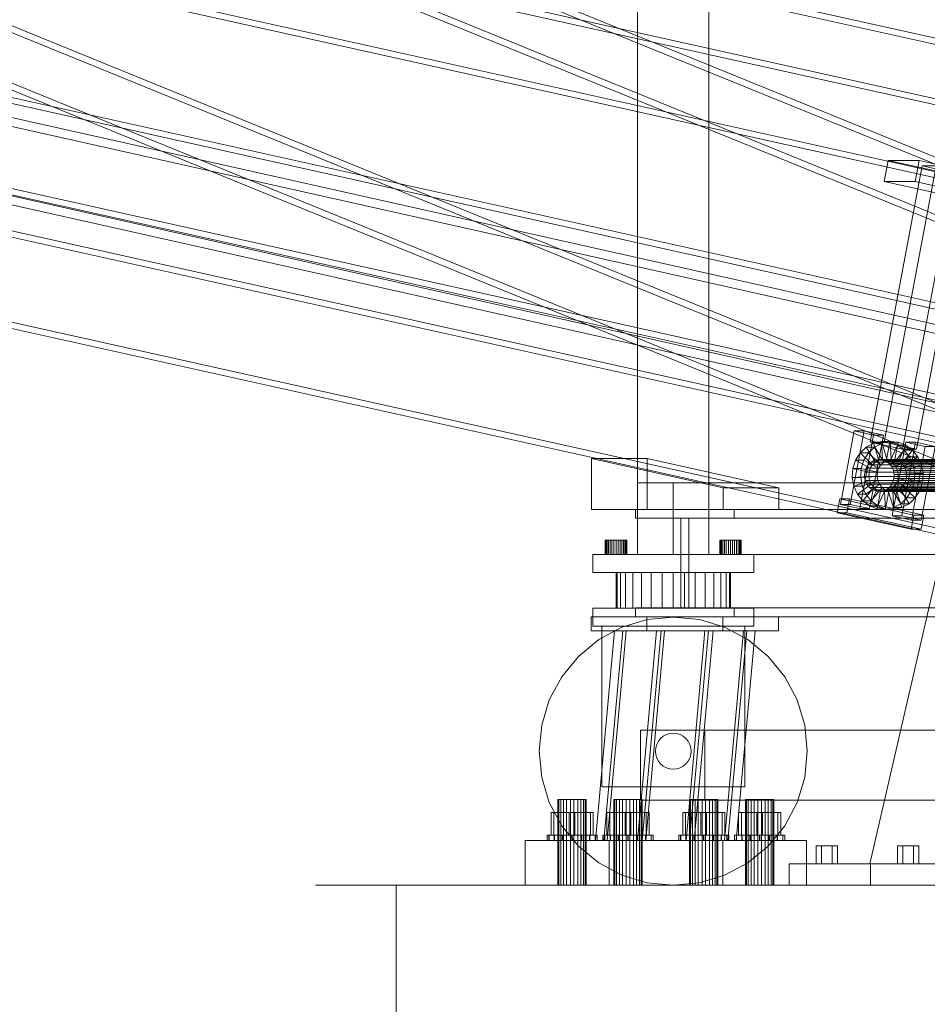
# Model space of a CAD drawing. Header units: millimetres. Extents: x -4738 to 65662, y -68080 to 6847.
# Tile 942 of 1056: x 26585 to 27092, y -67 to 484. Entities that reach past the tile are written whole.
import ezdxf

# ---------------------------------------------------------------- set-up
doc = ezdxf.new("R2010")
doc.units = ezdxf.units.MM
for name, color, linetype, lineweight in [('COTAS_P', 1, 'Continuous', 0), ('lateral_bajante_movil', 7, 'Continuous', 0), ('lateral_C09', 7, 'Continuous', 0), ('lateral_C10', 7, 'Continuous', 0)]:
    doc.layers.add(name, color=color, linetype=linetype, lineweight=lineweight)
doc.dimstyles.new('R19_100', dxfattribs={"dimtxt": 250, "dimasz": 150, "dimexe": 150, "dimexo": 80, "dimgap": 100, "dimtad": 1, "dimtih": 1, "dimtoh": 1, "dimdsep": 46, "dimcen": 0.09, "dimadec": 0, "dimazin": 0, "dimtfac": 1, "dimtdec": 4, "dimtofl": 0, "dimtmove": 0, "dimatfit": 3, "dimfxl": 1, "dimtolj": 1, "dimtzin": 0, "dimarcsym": 0})

# ---------------------------------------------------------------- blocks, each defined once
blk = doc.blocks.new('DIM_R31_9')
at = {"layer": 'COTAS_P'}
for p, q in [((26750.07, 1241), (27150.07, 1241)), ((27150.07, 1241), (27105.07, 1091)), ((27150.07, 0), (27150.07, 1241)), ((27150.07, 1241), (27195.07, 1091)), ((27150.07, 0), (27105.07, 150)), ((27150.07, 0), (27195.07, 150)), ((26750.07, 0), (27150.07, 0))]:
    blk.add_line(p, q, dxfattribs=at)
blk.add_text('1241 P', height=250, rotation=90, dxfattribs=at).set_placement((27050.07, 620.5))
blk = doc.blocks.new('DIM_R31_30')
at = {"layer": 'COTAS_P'}
for p, q in [((26795.07, 0), (26795.07, -900)), ((28805.07, 0), (28805.07, -900)), ((26795.07, -900), (26945.07, -855)), ((28805.07, -900), (28655.07, -855)), ((26795.07, -900), (28805.07, -900)), ((26795.07, -900), (26945.07, -945)), ((28805.07, -900), (28655.07, -945))]:
    blk.add_line(p, q, dxfattribs=at)
blk.add_text('2010 P', height=250, dxfattribs=at).set_placement((27800.07, -800))
blk = doc.blocks.new('DIM_R31_31')
at = {"layer": 'COTAS_P'}
for p, q in [((26795.07, 1320), (27495.07, 1320)), ((27495.07, 1320), (27450.07, 1170)), ((27495.07, 0), (27495.07, 1320)), ((27495.07, 1320), (27540.07, 1170)), ((27495.07, 0), (27450.07, 150)), ((27495.07, 0), (27540.07, 150)), ((26795.07, 0), (27495.07, 0))]:
    blk.add_line(p, q, dxfattribs=at)
blk.add_text('1320 P', height=250, rotation=90, dxfattribs=at).set_placement((27395.07, 660))
blk = doc.blocks.new('DIM_R31_32')
at = {"layer": 'COTAS_P'}
for p, q in [((112.7, 0), (112.7, -2500)), ((65298.09, 0), (65298.09, -2500)), ((112.7, -2500), (262.7, -2455)), ((65298.09, -2500), (65148.09, -2455)), ((112.7, -2500), (65298.09, -2500)), ((112.7, -2500), (262.7, -2545)), ((65298.09, -2500), (65148.09, -2545))]:
    blk.add_line(p, q, dxfattribs=at)
blk.add_text('65185.39 P', height=250, dxfattribs=at).set_placement((32705.4, -2400))

msp = doc.modelspace()

# ---------------------------------------------------------------- linework, layer by layer
at = {"layer": 'lateral_bajante_movil'}
for p, q in [((26930.067, 1096.179), (26930.067, 225)), ((26970.067, 225), (26970.067, 1096.179)), ((26930.067, 225), (26970.067, 225)), ((26930.067, 225), (26930.067, 185)), ((26950.067, 225), (28253.576, 225)), ((26950.067, 225), (26950.067, 185)), ((26970.067, 185), (26970.067, 225)), ((26912.183, 193), (26912.067, 193)), ((26912.067, 185), (26912.067, 193)), ((26912.524, 193), (26912.183, 193)), ((26912.183, 185), (26912.183, 193)), ((26913.079, 193), (26912.524, 193)), ((26912.524, 185), (26912.524, 193)), ((26913.825, 193), (26913.079, 193)), ((26913.079, 185), (26913.079, 193)), ((26914.734, 193), (26913.825, 193)), ((26913.825, 185), (26913.825, 193)), ((26915.771, 193), (26914.734, 193)), ((26914.734, 185), (26914.734, 193)), ((26916.897, 193), (26915.771, 193)), ((26915.771, 185), (26915.771, 193)), ((26918.067, 193), (26916.897, 193)), ((26916.897, 185), (26916.897, 193)), ((26919.238, 193), (26918.067, 193)), ((26918.067, 185), (26918.067, 193)), ((26920.364, 193), (26919.238, 193)), ((26919.238, 185), (26919.238, 193)), ((26921.401, 193), (26920.364, 193)), ((26920.364, 185), (26920.364, 193)), ((26922.31, 193), (26921.401, 193)), ((26921.401, 185), (26921.401, 193)), ((26923.056, 193), (26922.31, 193)), ((26922.31, 185), (26922.31, 193)), ((26923.611, 193), (26923.056, 193)), ((26923.056, 185), (26923.056, 193)), ((26923.952, 193), (26923.611, 193)), ((26923.611, 185), (26923.611, 193)), ((26924.067, 193), (26923.952, 193)), ((26923.952, 185), (26923.952, 193)), ((26924.067, 193), (26924.067, 185)), ((26976.183, 193), (26976.067, 193)), ((26976.067, 185), (26976.067, 193)), ((26976.524, 193), (26976.183, 193)), ((26976.183, 185), (26976.183, 193)), ((26977.079, 193), (26976.524, 193)), ((26976.524, 185), (26976.524, 193)), ((26977.825, 193), (26977.079, 193)), ((26977.079, 185), (26977.079, 193)), ((26978.734, 193), (26977.825, 193)), ((26977.825, 185), (26977.825, 193)), ((26979.771, 193), (26978.734, 193)), ((26978.734, 185), (26978.734, 193)), ((26980.897, 193), (26979.771, 193)), ((26979.771, 185), (26979.771, 193)), ((26982.067, 193), (26980.897, 193)), ((26980.897, 185), (26980.897, 193)), ((26983.238, 193), (26982.067, 193)), ((26982.067, 185), (26982.067, 193)), ((26984.364, 193), (26983.238, 193)), ((26983.238, 185), (26983.238, 193)), ((26985.401, 193), (26984.364, 193)), ((26984.364, 185), (26984.364, 193)), ((26986.31, 193), (26985.401, 193)), ((26985.401, 185), (26985.401, 193)), ((26987.056, 193), (26986.31, 193)), ((26986.31, 185), (26986.31, 193)), ((26987.611, 193), (26987.056, 193)), ((26987.056, 185), (26987.056, 193)), ((26987.952, 193), (26987.611, 193)), ((26987.611, 185), (26987.611, 193)), ((26988.067, 193), (26987.952, 193)), ((26987.952, 185), (26987.952, 193)), ((26988.067, 193), (26988.067, 185)), ((26905.067, 185), (26995.067, 185)), ((26905.067, 185), (26905.067, 175)), ((26912.183, 185), (26912.067, 185)), ((26912.524, 185), (26912.183, 185)), ((26913.079, 185), (26912.524, 185)), ((26913.825, 185), (26913.079, 185)), ((26914.734, 185), (26913.825, 185)), ((26915.771, 185), (26914.734, 185)), ((26916.897, 185), (26915.771, 185)), ((26918.067, 185), (26916.897, 185)), ((26919.238, 185), (26918.067, 185)), ((26920.364, 185), (26919.238, 185)), ((26921.401, 185), (26920.364, 185)), ((26922.31, 185), (26921.401, 185)), ((26923.056, 185), (26922.31, 185)), ((26923.611, 185), (26923.056, 185)), ((26923.952, 185), (26923.611, 185)), ((26923.952, 185), (26924.067, 185)), ((26930.067, 185), (26970.067, 185)), ((26950.067, 185), (28253.576, 185)), ((26976.183, 185), (26976.067, 185)), ((26976.524, 185), (26976.183, 185)), ((26977.079, 185), (26976.524, 185)), ((26977.825, 185), (26977.079, 185)), ((26978.734, 185), (26977.825, 185)), ((26979.771, 185), (26978.734, 185)), ((26980.897, 185), (26979.771, 185)), ((26982.067, 185), (26980.897, 185)), ((26983.238, 185), (26982.067, 185)), ((26984.364, 185), (26983.238, 185)), ((26985.401, 185), (26984.364, 185)), ((26986.31, 185), (26985.401, 185)), ((26987.056, 185), (26986.31, 185)), ((26987.611, 185), (26987.056, 185)), ((26987.952, 185), (26987.611, 185)), ((26987.952, 185), (26988.067, 185)), ((26995.067, 175), (26995.067, 185)), ((26905.067, 175), (26995.067, 175)), ((26918.682, 175), (26918.067, 175)), ((26918.067, 155), (26918.067, 175)), ((26920.503, 175), (26918.682, 175)), ((26918.682, 155), (26918.682, 175)), ((26923.46, 175), (26920.503, 175)), ((26920.503, 155), (26920.503, 175)), ((26927.44, 175), (26923.46, 175)), ((26923.46, 155), (26923.46, 175)), ((26932.289, 175), (26927.44, 175)), ((26927.44, 155), (26927.44, 175)), ((26937.822, 175), (26932.289, 175)), ((26932.289, 155), (26932.289, 175)), ((26943.825, 175), (26937.822, 175)), ((26937.822, 155), (26937.822, 175)), ((26950.067, 175), (26943.825, 175)), ((26943.825, 155), (26943.825, 175)), ((26956.31, 175), (26950.067, 175)), ((26950.067, 155), (26950.067, 175)), ((26962.313, 175), (26956.31, 175)), ((26956.31, 155), (26956.31, 175)), ((26967.846, 175), (26962.313, 175)), ((26962.313, 155), (26962.313, 175)), ((26972.695, 175), (26967.846, 175)), ((26967.846, 155), (26967.846, 175)), ((26976.675, 175), (26972.695, 175)), ((26972.695, 155), (26972.695, 175)), ((26979.632, 175), (26976.675, 175)), ((26976.675, 155), (26976.675, 175)), ((26981.453, 175), (26979.632, 175)), ((26979.632, 155), (26979.632, 175)), ((26982.067, 175), (26981.453, 175)), ((26981.453, 155), (26981.453, 175)), ((26982.067, 175), (26982.067, 155)), ((26905.067, 155), (26995.067, 155)), ((26905.067, 155), (26905.067, 145)), ((26918.682, 155), (26918.067, 155)), ((26920.503, 155), (26918.682, 155)), ((26923.46, 155), (26920.503, 155)), ((26927.44, 155), (26923.46, 155)), ((26932.289, 155), (26927.44, 155)), ((26937.822, 155), (26932.289, 155)), ((26943.825, 155), (26937.822, 155)), ((26950.067, 155), (26943.825, 155)), ((26956.31, 155), (26950.067, 155)), ((26962.313, 155), (26956.31, 155)), ((26967.846, 155), (26962.313, 155)), ((26972.695, 155), (26967.846, 155)), ((26976.675, 155), (26972.695, 155)), ((26979.632, 155), (26976.675, 155)), ((26981.453, 155), (26979.632, 155)), ((26981.453, 155), (26982.067, 155)), ((26995.067, 145), (26995.067, 155)), ((26950.067, 150), (26935.436, 148.559)), ((26964.699, 148.559), (26950.067, 150)), ((26905.067, 145), (26995.067, 145)), ((26921.366, 144.291), (26908.4, 137.36)), ((26910.067, 145), (26990.067, 145)), ((26910.067, 145), (26910.067, 55)), ((26935.436, 148.559), (26921.366, 144.291)), ((26978.769, 144.291), (26964.699, 148.559)), ((26991.735, 137.36), (26978.769, 144.291)), ((26990.067, 55), (26990.067, 145)), ((26908.4, 137.36), (26897.034, 128.033)), ((27003.1, 128.033), (26991.735, 137.36)), ((26897.034, 128.033), (26887.707, 116.668)), ((27012.428, 116.668), (27003.1, 128.033)), ((26887.707, 116.668), (26880.777, 103.701)), ((27019.358, 103.701), (27012.428, 116.668)), ((26880.777, 103.701), (26876.509, 89.632)), ((27023.626, 89.632), (27019.358, 103.701)), ((26876.509, 89.632), (26875.067, 75)), ((27025.067, 75), (27023.626, 89.632)), ((26944.512, 83.315), (26942.996, 82.071)), ((26946.241, 84.239), (26944.512, 83.315)), ((26948.117, 84.808), (26946.241, 84.239)), ((26950.067, 85), (26948.117, 84.808)), ((26952.018, 84.808), (26950.067, 85)), ((26953.894, 84.239), (26952.018, 84.808)), ((26955.623, 83.315), (26953.894, 84.239)), ((26957.139, 82.071), (26955.623, 83.315)), ((26940.829, 78.827), (26940.26, 76.951)), ((26941.753, 80.556), (26940.829, 78.827)), ((26942.996, 82.071), (26941.753, 80.556)), ((26958.382, 80.556), (26957.139, 82.071)), ((26959.306, 78.827), (26958.382, 80.556)), ((26959.875, 76.951), (26959.306, 78.827)), ((26875.067, 75), (26876.509, 60.368)), ((26940.26, 76.951), (26940.067, 75)), ((26940.067, 75), (26940.26, 73.049)), ((26940.26, 73.049), (26940.829, 71.173)), ((26959.306, 71.173), (26959.875, 73.049)), ((26960.067, 75), (26959.875, 76.951)), ((26959.875, 73.049), (26960.067, 75)), ((27023.626, 60.368), (27025.067, 75)), ((26940.829, 71.173), (26941.753, 69.444)), ((26941.753, 69.444), (26942.996, 67.929)), ((26942.996, 67.929), (26944.512, 66.685)), ((26944.512, 66.685), (26946.241, 65.761)), ((26953.894, 65.761), (26955.623, 66.685)), ((26955.623, 66.685), (26957.139, 67.929)), ((26957.139, 67.929), (26958.382, 69.444)), ((26958.382, 69.444), (26959.306, 71.173)), ((26946.241, 65.761), (26948.117, 65.192)), ((26948.117, 65.192), (26950.067, 65)), ((26950.067, 65), (26952.018, 65.192)), ((26952.018, 65.192), (26953.894, 65.761)), ((26876.509, 60.368), (26880.777, 46.299)), ((27019.358, 46.299), (27023.626, 60.368)), ((26910.067, 55), (26990.067, 55)), ((26880.777, 46.299), (26887.707, 33.332)), ((27012.428, 33.332), (27019.358, 46.299)), ((26887.707, 33.332), (26897.034, 21.967)), ((27003.1, 21.967), (27012.428, 33.332)), ((26897.034, 21.967), (26908.4, 12.64)), ((26991.735, 12.64), (27003.1, 21.967)), ((26908.4, 12.64), (26921.366, 5.709)), ((26978.769, 5.709), (26991.735, 12.64)), ((26921.366, 5.709), (26935.436, 1.441)), ((26964.699, 1.441), (26978.769, 5.709)), ((26935.436, 1.441), (26950.067, 0)), ((26950.067, 0), (26964.699, 1.441))]:
    msp.add_line(p, q, dxfattribs=at)
at = {"layer": 'lateral_C09'}
for p, q in [((27225.067, 727.185), (27059.954, 12)), ((27059.954, 12), (27223.826, 721.808)), ((27032.954, 22), (27029.954, 22)), ((27029.954, 12), (27029.954, 22)), ((27038.954, 22), (27032.954, 22)), ((27032.954, 12), (27032.954, 22)), ((27041.954, 22), (27038.954, 22)), ((27038.954, 12), (27038.954, 22)), ((27041.954, 22), (27041.954, 12)), ((27078.421, 22), (27075.421, 22)), ((27075.421, 12), (27075.421, 22)), ((27084.421, 22), (27078.421, 22)), ((27078.421, 12), (27078.421, 22)), ((27087.421, 22), (27084.421, 22)), ((27084.421, 12), (27084.421, 22)), ((27087.421, 22), (27087.421, 12)), ((27014.954, 12), (27144.954, 12)), ((27014.954, 12), (27014.954, 0)), ((27032.954, 12), (27029.954, 12)), ((27038.954, 12), (27032.954, 12)), ((27038.954, 12), (27041.954, 12)), ((27059.954, 12), (27099.954, 12)), ((27060.421, 12), (27190.421, 12)), ((27060.421, 12), (27060.421, 0)), ((27078.421, 12), (27075.421, 12)), ((27084.421, 12), (27078.421, 12)), ((27084.421, 12), (27087.421, 12)), ((27014.954, 0), (27144.954, 0)), ((27060.421, 0), (27190.421, 0))]:
    msp.add_line(p, q, dxfattribs=at)
at = {"layer": 'lateral_C10'}
for p, q in [((27685.833, 137.844), (18242.389, 2253.71)), ((18437.764, 2253.71), (27881.207, 137.844)), ((18241.459, 2248.813), (27684.903, 132.947)), ((27880.277, 132.947), (18436.834, 2248.813)), ((26198.499, 636.068), (27280.671, 395.495)), ((27296.301, 395.495), (26214.129, 636.068)), ((26202.589, 630.519), (27249.698, 203.803)), ((27259.467, 203.803), (26212.357, 630.519)), ((26538.633, 630.519), (27585.742, 203.803)), ((27595.511, 203.803), (26548.402, 630.519)), ((27239.999, 175.714), (26192.89, 602.43)), ((27249.768, 175.714), (26202.659, 602.43)), ((27576.043, 175.714), (26528.934, 602.43)), ((27585.812, 175.714), (26538.703, 602.43)), ((27273.289, 356.308), (26191.118, 596.88)), ((27288.919, 356.308), (26206.748, 596.88)), ((27609.334, 356.308), (26527.162, 596.88)), ((27624.964, 356.308), (26542.792, 596.88)), ((26164.36, 454.824), (27246.531, 214.251)), ((27262.161, 214.251), (26179.99, 454.824)), ((26500.404, 454.824), (27582.576, 214.251)), ((27598.205, 214.251), (26516.034, 454.824)), ((27237.304, 165.266), (26155.133, 405.839)), ((27252.934, 165.266), (26170.763, 405.839)), ((27573.349, 165.266), (26491.177, 405.839)), ((27588.979, 165.266), (26506.807, 405.839)), ((27089.337, 402.327), (27060.24, 247.855)), ((27068.055, 247.855), (27097.152, 402.327)), ((27070.339, 405.334), (27068.124, 393.577)), ((27087.532, 405.334), (27070.339, 405.334)), ((27070.339, 405.334), (27115.429, 395.31)), ((27085.317, 393.577), (27087.532, 405.334)), ((27132.622, 395.31), (27087.532, 405.334)), ((27097.152, 402.327), (27089.337, 402.327)), ((27089.337, 402.327), (27107.373, 398.317)), ((27078.276, 243.846), (27107.373, 398.317)), ((27115.188, 398.317), (27086.091, 243.846)), ((27113.215, 383.553), (27068.124, 393.577)), ((27068.124, 393.577), (27085.317, 393.577)), ((27085.317, 393.577), (27130.408, 383.553)), ((27051.329, 254.18), (27043.578, 213.032)), ((27049.048, 213.032), (27056.799, 254.18)), ((27056.799, 254.18), (27051.329, 254.18)), ((27051.329, 254.18), (27062.15, 251.774)), ((27067.621, 251.774), (27056.799, 254.18)), ((27054.4, 210.627), (27062.15, 251.774)), ((27067.621, 251.774), (27059.87, 210.627)), ((27078.276, 243.846), (27060.24, 247.855)), ((27060.24, 247.855), (27068.055, 247.855)), ((27062.15, 251.774), (27067.621, 251.774)), ((27062.153, 247.221), (27066.636, 248.161)), ((27066.636, 248.161), (27067.187, 238.179)), ((27071.325, 248.161), (27066.636, 248.161)), ((27066.636, 248.161), (27071.19, 247.81)), ((27071.325, 248.161), (27066.842, 247.221)), ((27068.055, 247.855), (27086.091, 243.846)), ((27071.19, 247.81), (27069.345, 238.013)), ((27075.879, 247.81), (27071.19, 247.81)), ((27071.19, 247.81), (27075.505, 246.19)), ((27071.876, 238.179), (27071.325, 248.161)), ((27075.879, 247.81), (27071.325, 248.161)), ((27080.186, 247.764), (27072.436, 206.617)), ((27074.034, 238.013), (27075.879, 247.81)), ((27080.194, 246.19), (27075.879, 247.81)), ((27077.906, 206.617), (27085.657, 247.764)), ((27085.657, 247.764), (27080.186, 247.764)), ((27080.186, 247.764), (27091.008, 245.359)), ((27096.479, 245.359), (27085.657, 247.764)), ((27054.598, 241.801), (27058.047, 245.051)), ((27058.047, 245.051), (27062.153, 247.221)), ((27058.047, 245.051), (27063.119, 236.706)), ((27062.736, 245.051), (27058.047, 245.051)), ((27062.736, 245.051), (27059.287, 241.801)), ((27062.153, 247.221), (27065.064, 237.734)), ((27066.842, 247.221), (27062.153, 247.221)), ((27066.842, 247.221), (27062.736, 245.051)), ((27067.808, 236.706), (27062.736, 245.051)), ((27069.753, 237.734), (27066.842, 247.221)), ((27075.505, 246.19), (27071.389, 237.245)), ((27079.288, 243.411), (27073.18, 235.929)), ((27080.194, 246.19), (27075.505, 246.19)), ((27075.505, 246.19), (27079.288, 243.411)), ((27076.078, 237.245), (27080.194, 246.19)), ((27077.869, 235.929), (27083.976, 243.411)), ((27086.091, 243.846), (27078.276, 243.846)), ((27083.976, 243.411), (27079.288, 243.411)), ((27079.288, 243.411), (27082.279, 239.664)), ((27083.976, 243.411), (27080.194, 246.19)), ((27083.258, 204.211), (27091.008, 245.359)), ((27086.968, 239.664), (27083.976, 243.411)), ((27096.479, 245.359), (27088.728, 204.211)), ((27091.008, 245.359), (27096.479, 245.359)), ((26935.535, 238.584), (26904.275, 238.584)), ((26904.275, 238.584), (26977.915, 222.214)), ((26904.275, 238.584), (26904.275, 210.214)), ((27009.175, 222.214), (26935.535, 238.584)), ((26935.535, 210.214), (26935.535, 238.584)), ((27050.549, 233.005), (27052.041, 237.693)), ((27052.041, 237.693), (27054.598, 241.801)), ((27052.041, 237.693), (27060.274, 233.22)), ((27056.73, 237.693), (27052.041, 237.693)), ((27054.598, 241.801), (27061.485, 235.167)), ((27059.287, 241.801), (27054.598, 241.801)), ((27056.73, 237.693), (27055.238, 233.005)), ((27059.287, 241.801), (27056.73, 237.693)), ((27064.963, 233.22), (27056.73, 237.693)), ((27066.174, 235.167), (27059.287, 241.801)), ((27060.775, 236.706), (27062.72, 237.734)), ((27062.72, 237.734), (27064.843, 238.179)), ((27406.579, 237.734), (27062.72, 237.734)), ((27065.064, 237.734), (27063.119, 236.706)), ((27064.843, 238.179), (27067, 238.013)), ((27408.702, 238.179), (27064.843, 238.179)), ((27067.187, 238.179), (27065.064, 237.734)), ((27065.064, 237.734), (27069.753, 237.734)), ((27067, 238.013), (27069.044, 237.245)), ((27410.859, 238.013), (27067, 238.013)), ((27067.187, 238.179), (27071.876, 238.179)), ((27069.345, 238.013), (27067.187, 238.179)), ((27067.808, 236.706), (27069.753, 237.734)), ((27069.044, 237.245), (27070.836, 235.929)), ((27412.903, 237.245), (27069.044, 237.245)), ((27069.345, 238.013), (27074.034, 238.013)), ((27071.389, 237.245), (27069.345, 238.013)), ((27069.753, 237.734), (27071.876, 238.179)), ((27071.389, 237.245), (27076.078, 237.245)), ((27073.18, 235.929), (27071.389, 237.245)), ((27071.876, 238.179), (27074.034, 238.013)), ((27074.034, 238.013), (27076.078, 237.245)), ((27082.279, 239.664), (27074.597, 234.155)), ((27076.078, 237.245), (27077.869, 235.929)), ((27079.286, 234.155), (27086.968, 239.664)), ((27086.968, 239.664), (27082.279, 239.664)), ((27082.279, 239.664), (27084.276, 235.204)), ((27088.965, 235.204), (27086.968, 239.664)), ((27050.226, 228.057), (27050.549, 233.005)), ((27059.568, 231), (27050.549, 233.005)), ((27050.549, 233.005), (27055.238, 233.005)), ((27055.238, 233.005), (27054.915, 228.057)), ((27055.238, 233.005), (27064.257, 231)), ((27057.223, 231), (27057.929, 233.22)), ((27057.929, 233.22), (27059.141, 235.167)), ((27401.789, 233.22), (27057.929, 233.22)), ((27059.141, 235.167), (27060.775, 236.706)), ((27403, 235.167), (27059.141, 235.167)), ((27060.274, 233.22), (27059.568, 231)), ((27061.485, 235.167), (27060.274, 233.22)), ((27060.274, 233.22), (27064.963, 233.22)), ((27404.634, 236.706), (27060.775, 236.706)), ((27063.119, 236.706), (27061.485, 235.167)), ((27061.485, 235.167), (27066.174, 235.167)), ((27063.119, 236.706), (27067.808, 236.706)), ((27064.257, 231), (27064.963, 233.22)), ((27064.963, 233.22), (27066.174, 235.167)), ((27066.174, 235.167), (27067.808, 236.706)), ((27070.836, 235.929), (27072.253, 234.155)), ((27414.695, 235.929), (27070.836, 235.929)), ((27072.253, 234.155), (27073.199, 232.042)), ((27416.112, 234.155), (27072.253, 234.155)), ((27073.18, 235.929), (27077.869, 235.929)), ((27074.597, 234.155), (27073.18, 235.929)), ((27073.199, 232.042), (27073.609, 229.735)), ((27417.058, 232.042), (27073.199, 232.042)), ((27074.597, 234.155), (27079.286, 234.155)), ((27075.543, 232.042), (27074.597, 234.155)), ((27084.276, 235.204), (27075.543, 232.042)), ((27075.543, 232.042), (27080.232, 232.042)), ((27075.953, 229.735), (27075.543, 232.042)), ((27077.869, 235.929), (27079.286, 234.155)), ((27079.286, 234.155), (27080.232, 232.042)), ((27080.232, 232.042), (27088.965, 235.204)), ((27080.232, 232.042), (27080.642, 229.735)), ((27088.965, 235.204), (27084.276, 235.204)), ((27084.276, 235.204), (27085.142, 230.334)), ((27089.831, 230.334), (27088.965, 235.204)), ((27050.226, 228.057), (27059.414, 228.656)), ((27051.092, 223.187), (27050.226, 228.057)), ((27054.915, 228.057), (27050.226, 228.057)), ((27051.092, 223.187), (27059.824, 226.349)), ((27064.103, 228.656), (27054.915, 228.057)), ((27054.915, 228.057), (27055.781, 223.187)), ((27064.513, 226.349), (27055.781, 223.187)), ((27057.07, 228.656), (27057.223, 231)), ((27057.48, 226.349), (27057.07, 228.656)), ((27400.929, 228.656), (27057.07, 228.656)), ((27057.223, 231), (27401.082, 231)), ((27058.426, 224.237), (27057.48, 226.349)), ((27401.339, 226.349), (27057.48, 226.349)), ((27059.568, 231), (27059.414, 228.656)), ((27059.414, 228.656), (27059.824, 226.349)), ((27059.414, 228.656), (27064.103, 228.656)), ((27064.257, 231), (27059.568, 231)), ((27059.824, 226.349), (27060.77, 224.237)), ((27059.824, 226.349), (27064.513, 226.349)), ((27064.103, 228.656), (27064.257, 231)), ((27064.513, 226.349), (27064.103, 228.656)), ((27065.459, 224.237), (27064.513, 226.349)), ((27073.456, 227.391), (27072.749, 225.171)), ((27073.609, 229.735), (27073.456, 227.391)), ((27417.315, 227.391), (27073.456, 227.391)), ((27417.468, 229.735), (27073.609, 229.735)), ((27075.094, 225.171), (27075.8, 227.391)), ((27075.8, 227.391), (27075.953, 229.735)), ((27084.818, 225.387), (27075.8, 227.391)), ((27075.8, 227.391), (27080.489, 227.391)), ((27085.142, 230.334), (27075.953, 229.735)), ((27075.953, 229.735), (27080.642, 229.735)), ((27080.489, 227.391), (27079.783, 225.171)), ((27080.642, 229.735), (27080.489, 227.391)), ((27080.489, 227.391), (27089.507, 225.387)), ((27080.642, 229.735), (27089.831, 230.334)), ((27085.142, 230.334), (27084.818, 225.387)), ((27089.831, 230.334), (27085.142, 230.334)), ((27089.507, 225.387), (27089.831, 230.334)), ((26977.915, 222.214), (27009.175, 222.214)), ((26977.915, 210.214), (26977.915, 222.214)), ((27009.175, 222.214), (27009.175, 210.214)), ((27053.089, 218.727), (27051.092, 223.187)), ((27055.781, 223.187), (27051.092, 223.187)), ((27053.089, 218.727), (27060.77, 224.237)), ((27055.781, 223.187), (27057.778, 218.727)), ((27056.08, 214.98), (27062.187, 222.462)), ((27065.459, 224.237), (27057.778, 218.727)), ((27059.843, 222.462), (27058.426, 224.237)), ((27402.285, 224.237), (27058.426, 224.237)), ((27061.634, 221.146), (27059.843, 222.462)), ((27403.702, 222.462), (27059.843, 222.462)), ((27059.862, 212.201), (27063.979, 221.146)), ((27066.876, 222.462), (27060.769, 214.98)), ((27060.77, 224.237), (27062.187, 222.462)), ((27060.77, 224.237), (27065.459, 224.237)), ((27063.678, 220.378), (27061.634, 221.146)), ((27405.494, 221.146), (27061.634, 221.146)), ((27062.187, 222.462), (27063.979, 221.146)), ((27062.187, 222.462), (27066.876, 222.462)), ((27065.836, 220.212), (27063.678, 220.378)), ((27407.538, 220.378), (27063.678, 220.378)), ((27063.979, 221.146), (27066.023, 220.378)), ((27063.979, 221.146), (27068.668, 221.146)), ((27064.178, 210.581), (27066.023, 220.378)), ((27068.668, 221.146), (27064.551, 212.201)), ((27066.876, 222.462), (27065.459, 224.237)), ((27067.959, 220.657), (27065.836, 220.212)), ((27066.023, 220.378), (27068.18, 220.212)), ((27066.023, 220.378), (27070.712, 220.378)), ((27068.668, 221.146), (27066.876, 222.462)), ((27069.904, 221.685), (27067.959, 220.657)), ((27411.818, 220.657), (27067.959, 220.657)), ((27068.18, 220.212), (27070.304, 220.657)), ((27070.712, 220.378), (27068.668, 221.146)), ((27070.712, 220.378), (27068.867, 210.581)), ((27071.538, 223.224), (27069.904, 221.685)), ((27413.763, 221.685), (27069.904, 221.685)), ((27070.304, 220.657), (27072.249, 221.685)), ((27073.215, 211.171), (27070.304, 220.657)), ((27070.304, 220.657), (27074.993, 220.657)), ((27072.869, 220.212), (27070.712, 220.378)), ((27072.749, 225.171), (27071.538, 223.224)), ((27415.397, 223.224), (27071.538, 223.224)), ((27072.249, 221.685), (27073.882, 223.224)), ((27077.32, 213.34), (27072.249, 221.685)), ((27072.249, 221.685), (27076.937, 221.685)), ((27416.608, 225.171), (27072.749, 225.171)), ((27074.993, 220.657), (27072.869, 220.212)), ((27073.882, 223.224), (27075.094, 225.171)), ((27080.77, 216.59), (27073.882, 223.224)), ((27073.882, 223.224), (27078.571, 223.224)), ((27076.937, 221.685), (27074.993, 220.657)), ((27074.993, 220.657), (27077.904, 211.171)), ((27083.327, 220.699), (27075.094, 225.171)), ((27075.094, 225.171), (27079.783, 225.171)), ((27078.571, 223.224), (27076.937, 221.685)), ((27076.937, 221.685), (27082.009, 213.34)), ((27079.783, 225.171), (27078.571, 223.224)), ((27078.571, 223.224), (27085.459, 216.59)), ((27079.783, 225.171), (27088.016, 220.699)), ((27083.327, 220.699), (27080.77, 216.59)), ((27084.818, 225.387), (27083.327, 220.699)), ((27088.016, 220.699), (27083.327, 220.699)), ((27089.507, 225.387), (27084.818, 225.387)), ((27085.459, 216.59), (27088.016, 220.699)), ((27088.016, 220.699), (27089.507, 225.387)), ((27043.23, 216.172), (27041.753, 208.334)), ((27048.7, 216.172), (27043.23, 216.172)), ((27043.23, 216.172), (27084.713, 206.95)), ((27047.224, 208.334), (27048.7, 216.172)), ((27090.183, 206.95), (27048.7, 216.172)), ((27056.08, 214.98), (27053.089, 218.727)), ((27057.778, 218.727), (27053.089, 218.727)), ((27059.862, 212.201), (27056.08, 214.98)), ((27060.769, 214.98), (27056.08, 214.98)), ((27057.778, 218.727), (27060.769, 214.98)), ((27060.769, 214.98), (27064.551, 212.201)), ((27409.695, 220.212), (27065.836, 220.212)), ((27068.732, 210.23), (27068.18, 220.212)), ((27068.18, 220.212), (27072.869, 220.212)), ((27072.869, 220.212), (27073.421, 210.23)), ((27080.77, 216.59), (27077.32, 213.34)), ((27085.459, 216.59), (27080.77, 216.59)), ((27082.009, 213.34), (27085.459, 216.59)), ((26977.915, 210.214), (26904.275, 210.214)), ((26904.275, 210.214), (26935.535, 210.214)), ((26928.925, 210.214), (26928.925, 205.214)), ((26984.155, 210.214), (26928.925, 210.214)), ((27264.97, 210.214), (26928.925, 210.214)), ((26935.535, 210.214), (27009.175, 210.214)), ((27009.175, 210.214), (26977.915, 210.214)), ((26984.155, 205.214), (26984.155, 210.214)), ((26984.155, 210.214), (27320.199, 210.214)), ((27054.4, 210.627), (27043.578, 213.032)), ((27043.578, 213.032), (27049.048, 213.032)), ((27049.048, 213.032), (27059.87, 210.627)), ((27059.87, 210.627), (27054.4, 210.627)), ((27064.178, 210.581), (27059.862, 212.201)), ((27064.551, 212.201), (27059.862, 212.201)), ((27068.732, 210.23), (27064.178, 210.581)), ((27068.867, 210.581), (27064.178, 210.581)), ((27064.551, 212.201), (27068.867, 210.581)), ((27073.215, 211.171), (27068.732, 210.23)), ((27073.421, 210.23), (27068.732, 210.23)), ((27068.867, 210.581), (27073.421, 210.23)), ((27077.32, 213.34), (27073.215, 211.171)), ((27077.904, 211.171), (27073.215, 211.171)), ((27073.421, 210.23), (27077.904, 211.171)), ((27082.009, 213.34), (27077.32, 213.34)), ((27077.904, 211.171), (27082.009, 213.34)), ((26928.925, 205.214), (26984.155, 205.214)), ((26928.925, 205.214), (27264.97, 205.214)), ((26954.239, 205.214), (26954.239, 155.214)), ((26958.842, 205.214), (26954.239, 205.214)), ((27290.283, 205.214), (26954.239, 205.214)), ((26958.842, 155.214), (26958.842, 205.214)), ((26958.842, 205.214), (27294.886, 205.214)), ((26984.155, 205.214), (27320.199, 205.214)), ((27083.237, 199.112), (27041.753, 208.334)), ((27041.753, 208.334), (27047.224, 208.334)), ((27047.224, 208.334), (27088.707, 199.112)), ((27083.258, 204.211), (27072.436, 206.617)), ((27072.436, 206.617), (27077.906, 206.617)), ((27077.906, 206.617), (27088.728, 204.211)), ((27083.237, 199.112), (27084.713, 206.95)), ((27088.728, 204.211), (27083.258, 204.211)), ((27084.713, 206.95), (27090.183, 206.95)), ((27090.183, 206.95), (27088.707, 199.112)), ((27088.707, 199.112), (27083.237, 199.112)), ((26928.925, 155.214), (26928.925, 150.214)), ((26984.155, 155.214), (26928.925, 155.214)), ((27264.97, 155.214), (26928.925, 155.214)), ((26954.239, 155.214), (26958.842, 155.214)), ((26954.239, 155.214), (27290.283, 155.214)), ((26958.842, 155.214), (27294.886, 155.214)), ((26984.155, 150.214), (26984.155, 155.214)), ((26984.155, 155.214), (27320.199, 155.214)), ((26935.35, 150.214), (26904.09, 150.214)), ((26904.09, 150.214), (26977.73, 150.214)), ((26904.09, 150.214), (26904.09, 142.214)), ((26928.925, 150.214), (26984.155, 150.214)), ((26928.925, 150.214), (27264.97, 150.214)), ((27008.99, 150.214), (26935.35, 150.214)), ((26935.35, 142.214), (26935.35, 150.214)), ((26977.73, 150.214), (27008.99, 150.214)), ((26977.73, 142.214), (26977.73, 150.214)), ((26984.155, 150.214), (27320.199, 150.214)), ((27008.99, 150.214), (27008.99, 142.214)), ((26977.73, 142.214), (26904.09, 142.214)), ((26904.09, 142.214), (26935.35, 142.214)), ((26917.203, 142.214), (26906.629, 25)), ((26911.231, 25), (26921.805, 142.214)), ((26913.185, 25), (26923.759, 142.214)), ((26940.648, 142.214), (26917.203, 142.214)), ((26917.203, 142.214), (26921.805, 142.214)), ((26921.805, 142.214), (26945.25, 142.214)), ((26923.759, 142.214), (26921.805, 142.214)), ((26921.805, 142.214), (26967.83, 142.214)), ((26969.784, 142.214), (26923.759, 142.214)), ((26930.074, 25), (26940.648, 142.214)), ((26943.297, 142.214), (26932.723, 25)), ((26945.25, 142.214), (26934.676, 25)), ((26935.35, 142.214), (27008.99, 142.214)), ((26945.25, 142.214), (26940.648, 142.214)), ((26945.25, 142.214), (26943.297, 142.214)), ((26943.297, 142.214), (26989.321, 142.214)), ((26991.275, 142.214), (26945.25, 142.214)), ((26967.83, 142.214), (26957.256, 25)), ((26969.784, 142.214), (26959.21, 25)), ((26961.859, 25), (26972.433, 142.214)), ((26991.275, 142.214), (26967.83, 142.214)), ((26967.83, 142.214), (26972.433, 142.214)), ((26967.83, 142.214), (26969.784, 142.214)), ((26972.433, 142.214), (26995.878, 142.214)), ((27008.99, 142.214), (26977.73, 142.214)), ((26978.747, 25), (26989.321, 142.214)), ((26980.701, 25), (26991.275, 142.214)), ((26995.878, 142.214), (26985.304, 25)), ((26989.321, 142.214), (26991.275, 142.214)), ((26995.878, 142.214), (26991.275, 142.214)), ((27281.402, 86.697), (26931.823, 86.697)), ((26931.823, 86.697), (26967.723, 86.697)), ((26931.823, 47.697), (26931.823, 86.697)), ((26967.723, 86.697), (27317.302, 86.697)), ((26967.723, 47.697), (26967.723, 86.697)), ((26886.152, 48), (26885.576, 48)), ((26885.576, 48), (26887.127, 48)), ((26885.576, 0), (26885.576, 48)), ((26888.702, 48), (26886.152, 48)), ((26886.152, 48), (26886.152, 0)), ((26887.127, 48), (26890.39, 48)), ((26887.127, 0), (26887.127, 48)), ((26892.542, 48), (26888.702, 48)), ((26888.702, 0), (26888.702, 48)), ((26890.39, 48), (26894.491, 48)), ((26890.39, 0), (26890.39, 48)), ((26896.642, 48), (26892.542, 48)), ((26892.542, 0), (26892.542, 48)), ((26894.491, 48), (26898.331, 48)), ((26894.491, 0), (26894.491, 48)), ((26899.906, 48), (26896.642, 48)), ((26896.642, 0), (26896.642, 48)), ((26898.331, 48), (26900.88, 48)), ((26898.331, 0), (26898.331, 48)), ((26901.457, 48), (26899.906, 48)), ((26899.906, 0), (26899.906, 48)), ((26900.88, 48), (26901.457, 48)), ((26900.88, 0), (26900.88, 48)), ((26901.457, 0), (26901.457, 48)), ((26917.412, 48), (26916.836, 48)), ((26916.836, 48), (26918.387, 48)), ((26916.836, 0), (26916.836, 48)), ((26919.962, 48), (26917.412, 48)), ((26917.412, 48), (26917.412, 0)), ((26918.387, 48), (26921.65, 48)), ((26918.387, 0), (26918.387, 48)), ((26923.802, 48), (26919.962, 48)), ((26919.962, 0), (26919.962, 48)), ((26921.65, 48), (26925.751, 48)), ((26921.65, 0), (26921.65, 48)), ((26927.902, 48), (26923.802, 48)), ((26923.802, 0), (26923.802, 48)), ((26925.751, 48), (26929.591, 48)), ((26925.751, 0), (26925.751, 48)), ((26931.166, 48), (26927.902, 48)), ((26927.902, 0), (26927.902, 48)), ((26929.591, 48), (26932.14, 48)), ((26929.591, 0), (26929.591, 48)), ((26932.717, 48), (26931.166, 48)), ((26931.166, 0), (26931.166, 48)), ((26967.723, 47.697), (26931.823, 47.697)), ((26931.823, 47.697), (27281.402, 47.697)), ((26932.14, 48), (26932.717, 48)), ((26932.14, 0), (26932.14, 48)), ((26932.717, 0), (26932.717, 48)), ((26959.792, 48), (26959.216, 48)), ((26959.216, 48), (26960.767, 48)), ((26959.216, 0), (26959.216, 48)), ((26962.342, 48), (26959.792, 48)), ((26959.792, 48), (26959.792, 0)), ((26960.767, 48), (26964.03, 48)), ((26960.767, 0), (26960.767, 48)), ((26966.181, 48), (26962.342, 48)), ((26962.342, 0), (26962.342, 48)), ((26964.03, 48), (26968.131, 48)), ((26964.03, 0), (26964.03, 48)), ((26970.282, 48), (26966.181, 48)), ((26966.181, 0), (26966.181, 48)), ((27317.302, 47.697), (26967.723, 47.697)), ((26968.131, 48), (26971.971, 48)), ((26968.131, 0), (26968.131, 48)), ((26973.545, 48), (26970.282, 48)), ((26970.282, 0), (26970.282, 48)), ((26971.971, 48), (26974.52, 48)), ((26971.971, 0), (26971.971, 48)), ((26975.097, 48), (26973.545, 48)), ((26973.545, 0), (26973.545, 48)), ((26974.52, 48), (26975.097, 48)), ((26974.52, 0), (26974.52, 48)), ((26975.097, 0), (26975.097, 48)), ((26991.052, 48), (26990.476, 48)), ((26990.476, 48), (26992.027, 48)), ((26990.476, 0), (26990.476, 48)), ((26993.602, 48), (26991.052, 48)), ((26991.052, 48), (26991.052, 0)), ((26992.027, 48), (26995.29, 48)), ((26992.027, 0), (26992.027, 48)), ((26997.441, 48), (26993.602, 48)), ((26993.602, 0), (26993.602, 48)), ((26995.29, 48), (26999.391, 48)), ((26995.29, 0), (26995.29, 48)), ((27001.542, 48), (26997.441, 48)), ((26997.441, 0), (26997.441, 48)), ((26999.391, 48), (27003.231, 48)), ((26999.391, 0), (26999.391, 48)), ((27004.805, 48), (27001.542, 48)), ((27001.542, 0), (27001.542, 48)), ((27003.231, 48), (27005.78, 48)), ((27003.231, 0), (27003.231, 48)), ((27006.356, 48), (27004.805, 48)), ((27004.805, 0), (27004.805, 48)), ((27005.78, 48), (27006.356, 48)), ((27005.78, 0), (27005.78, 48)), ((27006.356, 0), (27006.356, 48)), ((26881.734, 40.8), (26883.294, 40.8)), ((26891.957, 40.8), (26881.734, 40.8)), ((26881.734, 40.8), (26881.734, 28)), ((26883.294, 40.8), (26895.076, 40.8)), ((26883.294, 28), (26883.294, 40.8)), ((26903.739, 40.8), (26891.957, 40.8)), ((26891.957, 28), (26891.957, 40.8)), ((26895.076, 40.8), (26905.299, 40.8)), ((26895.076, 28), (26895.076, 40.8)), ((26905.299, 40.8), (26903.739, 40.8)), ((26903.739, 28), (26903.739, 40.8)), ((26905.299, 28), (26905.299, 40.8)), ((26912.994, 40.8), (26914.554, 40.8)), ((26923.217, 40.8), (26912.994, 40.8)), ((26912.994, 40.8), (26912.994, 28)), ((26914.554, 40.8), (26926.336, 40.8)), ((26914.554, 28), (26914.554, 40.8)), ((26934.999, 40.8), (26923.217, 40.8)), ((26923.217, 28), (26923.217, 40.8)), ((26926.336, 40.8), (26936.559, 40.8)), ((26926.336, 28), (26926.336, 40.8)), ((26936.559, 40.8), (26934.999, 40.8)), ((26934.999, 28), (26934.999, 40.8)), ((26936.559, 28), (26936.559, 40.8)), ((26955.374, 40.8), (26956.933, 40.8)), ((26965.597, 40.8), (26955.374, 40.8)), ((26955.374, 40.8), (26955.374, 28)), ((26956.933, 40.8), (26968.716, 40.8)), ((26956.933, 28), (26956.933, 40.8)), ((26977.379, 40.8), (26965.597, 40.8)), ((26965.597, 28), (26965.597, 40.8)), ((26968.716, 40.8), (26978.939, 40.8)), ((26968.716, 28), (26968.716, 40.8)), ((26978.939, 40.8), (26977.379, 40.8)), ((26977.379, 28), (26977.379, 40.8)), ((26978.939, 28), (26978.939, 40.8)), ((26986.634, 40.8), (26988.193, 40.8)), ((26996.856, 40.8), (26986.634, 40.8)), ((26986.634, 40.8), (26986.634, 28)), ((26988.193, 40.8), (26999.976, 40.8)), ((26988.193, 28), (26988.193, 40.8)), ((27008.639, 40.8), (26996.856, 40.8)), ((26996.856, 28), (26996.856, 40.8)), ((26999.976, 40.8), (27010.198, 40.8)), ((26999.976, 28), (26999.976, 40.8)), ((27010.198, 40.8), (27008.639, 40.8)), ((27008.639, 28), (27008.639, 40.8)), ((27010.198, 28), (27010.198, 40.8)), ((26880.629, 28), (26879.517, 28)), ((26879.517, 28), (26880.536, 28)), ((26879.517, 25), (26879.517, 28)), ((26880.536, 28), (26883.531, 28)), ((26880.536, 25), (26880.536, 28)), ((26883.704, 28), (26880.629, 28)), ((26880.629, 28), (26880.629, 25)), ((26883.294, 28), (26881.734, 28)), ((26881.734, 28), (26891.957, 28)), ((26895.076, 28), (26883.294, 28)), ((26883.531, 28), (26888.046, 28)), ((26883.531, 25), (26883.531, 28)), ((26888.272, 28), (26883.704, 28)), ((26883.704, 25), (26883.704, 28)), ((26888.046, 28), (26893.394, 28)), ((26888.046, 25), (26888.046, 28)), ((26893.639, 28), (26888.272, 28)), ((26888.272, 25), (26888.272, 28)), ((26891.957, 28), (26903.739, 28)), ((26893.394, 28), (26898.761, 28)), ((26893.394, 25), (26893.394, 28)), ((26898.987, 28), (26893.639, 28)), ((26893.639, 25), (26893.639, 28)), ((26905.299, 28), (26895.076, 28)), ((26898.761, 28), (26903.329, 28)), ((26898.761, 25), (26898.761, 28)), ((26903.502, 28), (26898.987, 28)), ((26898.987, 25), (26898.987, 28)), ((26903.329, 28), (26906.403, 28)), ((26903.329, 25), (26903.329, 28)), ((26906.497, 28), (26903.502, 28)), ((26903.502, 25), (26903.502, 28)), ((26903.739, 28), (26905.299, 28)), ((26906.403, 28), (26907.516, 28)), ((26906.403, 25), (26906.403, 28)), ((26907.516, 28), (26906.497, 28)), ((26906.497, 25), (26906.497, 28)), ((26907.516, 25), (26907.516, 28)), ((26911.889, 28), (26910.777, 28)), ((26910.777, 28), (26911.796, 28)), ((26910.777, 25), (26910.777, 28)), ((26911.796, 28), (26914.791, 28)), ((26911.796, 25), (26911.796, 28)), ((26914.964, 28), (26911.889, 28)), ((26911.889, 28), (26911.889, 25)), ((26914.554, 28), (26912.994, 28)), ((26912.994, 28), (26923.217, 28)), ((26926.336, 28), (26914.554, 28)), ((26914.791, 28), (26919.306, 28)), ((26914.791, 25), (26914.791, 28)), ((26919.532, 28), (26914.964, 28)), ((26914.964, 25), (26914.964, 28)), ((26919.306, 28), (26924.654, 28)), ((26919.306, 25), (26919.306, 28)), ((26924.899, 28), (26919.532, 28)), ((26919.532, 25), (26919.532, 28)), ((26923.217, 28), (26934.999, 28)), ((26924.654, 28), (26930.021, 28)), ((26924.654, 25), (26924.654, 28)), ((26930.247, 28), (26924.899, 28)), ((26924.899, 25), (26924.899, 28)), ((26936.559, 28), (26926.336, 28)), ((26930.021, 28), (26934.589, 28)), ((26930.021, 25), (26930.021, 28)), ((26934.762, 28), (26930.247, 28)), ((26930.247, 25), (26930.247, 28)), ((26934.589, 28), (26937.663, 28)), ((26934.589, 25), (26934.589, 28)), ((26937.757, 28), (26934.762, 28)), ((26934.762, 25), (26934.762, 28)), ((26934.999, 28), (26936.559, 28)), ((26937.663, 28), (26938.776, 28)), ((26937.663, 25), (26937.663, 28)), ((26938.776, 28), (26937.757, 28)), ((26937.757, 25), (26937.757, 28)), ((26938.776, 25), (26938.776, 28)), ((26954.269, 28), (26953.157, 28)), ((26953.157, 28), (26954.176, 28)), ((26953.157, 25), (26953.157, 28)), ((26954.176, 28), (26957.17, 28)), ((26954.176, 25), (26954.176, 28)), ((26957.344, 28), (26954.269, 28)), ((26954.269, 28), (26954.269, 25)), ((26956.933, 28), (26955.374, 28)), ((26955.374, 28), (26965.597, 28)), ((26968.716, 28), (26956.933, 28)), ((26957.17, 28), (26961.686, 28)), ((26957.17, 25), (26957.17, 28)), ((26961.912, 28), (26957.344, 28)), ((26957.344, 25), (26957.344, 28)), ((26961.686, 28), (26967.034, 28)), ((26961.686, 25), (26961.686, 28)), ((26967.279, 28), (26961.912, 28)), ((26961.912, 25), (26961.912, 28)), ((26965.597, 28), (26977.379, 28)), ((26967.034, 28), (26972.4, 28)), ((26967.034, 25), (26967.034, 28)), ((26972.627, 28), (26967.279, 28)), ((26967.279, 25), (26967.279, 28)), ((26978.939, 28), (26968.716, 28)), ((26972.4, 28), (26976.969, 28)), ((26972.4, 25), (26972.4, 28)), ((26977.142, 28), (26972.627, 28)), ((26972.627, 25), (26972.627, 28)), ((26976.969, 28), (26980.043, 28)), ((26976.969, 25), (26976.969, 28)), ((26980.137, 28), (26977.142, 28)), ((26977.142, 25), (26977.142, 28)), ((26977.379, 28), (26978.939, 28)), ((26980.043, 28), (26981.156, 28)), ((26980.043, 25), (26980.043, 28)), ((26981.156, 28), (26980.137, 28)), ((26980.137, 25), (26980.137, 28)), ((26981.156, 25), (26981.156, 28)), ((26985.529, 28), (26984.417, 28)), ((26984.417, 28), (26985.435, 28)), ((26984.417, 25), (26984.417, 28)), ((26985.435, 28), (26988.43, 28)), ((26985.435, 25), (26985.435, 28)), ((26988.604, 28), (26985.529, 28)), ((26985.529, 28), (26985.529, 25)), ((26988.193, 28), (26986.634, 28)), ((26986.634, 28), (26996.856, 28)), ((26999.976, 28), (26988.193, 28)), ((26988.43, 28), (26992.946, 28)), ((26988.43, 25), (26988.43, 28)), ((26993.172, 28), (26988.604, 28)), ((26988.604, 25), (26988.604, 28)), ((26992.946, 28), (26998.294, 28)), ((26992.946, 25), (26992.946, 28)), ((26998.539, 28), (26993.172, 28)), ((26993.172, 25), (26993.172, 28)), ((26996.856, 28), (27008.639, 28)), ((26998.294, 28), (27003.66, 28)), ((26998.294, 25), (26998.294, 28)), ((27003.887, 28), (26998.539, 28)), ((26998.539, 25), (26998.539, 28)), ((27010.198, 28), (26999.976, 28)), ((27003.66, 28), (27008.229, 28)), ((27003.66, 25), (27003.66, 28)), ((27008.402, 28), (27003.887, 28)), ((27003.887, 25), (27003.887, 28)), ((27008.229, 28), (27011.303, 28)), ((27008.229, 25), (27008.229, 28)), ((27011.397, 28), (27008.402, 28)), ((27008.402, 25), (27008.402, 28)), ((27008.639, 28), (27010.198, 28)), ((27011.303, 28), (27012.416, 28)), ((27011.303, 25), (27011.303, 28)), ((27012.416, 28), (27011.397, 28)), ((27011.397, 25), (27011.397, 28)), ((27012.416, 25), (27012.416, 28)), ((26914.181, 25), (26867.291, 25)), ((26867.291, 25), (26977.751, 25)), ((26867.291, 25), (26867.291, 0)), ((26880.536, 25), (26879.517, 25)), ((26879.517, 25), (26880.629, 25)), ((26883.531, 25), (26880.536, 25)), ((26880.629, 25), (26883.704, 25)), ((26888.046, 25), (26883.531, 25)), ((26883.704, 25), (26888.272, 25)), ((26893.394, 25), (26888.046, 25)), ((26888.272, 25), (26893.639, 25)), ((26898.761, 25), (26893.394, 25)), ((26893.639, 25), (26898.987, 25)), ((26903.329, 25), (26898.761, 25)), ((26898.987, 25), (26903.502, 25)), ((26906.403, 25), (26903.329, 25)), ((26903.502, 25), (26906.497, 25)), ((26907.516, 25), (26906.403, 25)), ((26906.497, 25), (26907.516, 25)), ((26911.231, 25), (26906.629, 25)), ((26906.629, 25), (26930.074, 25)), ((26911.796, 25), (26910.777, 25)), ((26910.777, 25), (26911.889, 25)), ((26934.676, 25), (26911.231, 25)), ((26957.256, 25), (26911.231, 25)), ((26911.231, 25), (26913.185, 25)), ((26914.791, 25), (26911.796, 25)), ((26911.889, 25), (26914.964, 25)), ((26913.185, 25), (26959.21, 25)), ((27024.641, 25), (26914.181, 25)), ((26914.181, 0), (26914.181, 25)), ((26919.306, 25), (26914.791, 25)), ((26914.964, 25), (26919.532, 25)), ((26924.654, 25), (26919.306, 25)), ((26919.532, 25), (26924.899, 25)), ((26930.021, 25), (26924.654, 25)), ((26924.899, 25), (26930.247, 25)), ((26934.589, 25), (26930.021, 25)), ((26930.074, 25), (26934.676, 25)), ((26930.247, 25), (26934.762, 25)), ((26978.747, 25), (26932.723, 25)), ((26932.723, 25), (26934.676, 25)), ((26937.663, 25), (26934.589, 25)), ((26934.676, 25), (26980.701, 25)), ((26934.762, 25), (26937.757, 25)), ((26938.776, 25), (26937.663, 25)), ((26937.757, 25), (26938.776, 25)), ((26954.176, 25), (26953.157, 25)), ((26953.157, 25), (26954.269, 25)), ((26957.17, 25), (26954.176, 25)), ((26954.269, 25), (26957.344, 25)), ((26961.686, 25), (26957.17, 25)), ((26961.859, 25), (26957.256, 25)), ((26957.256, 25), (26980.701, 25)), ((26959.21, 25), (26957.256, 25)), ((26957.344, 25), (26961.912, 25)), ((26967.034, 25), (26961.686, 25)), ((26985.304, 25), (26961.859, 25)), ((26961.912, 25), (26967.279, 25)), ((26972.4, 25), (26967.034, 25)), ((26967.279, 25), (26972.627, 25)), ((26976.969, 25), (26972.4, 25)), ((26972.627, 25), (26977.142, 25)), ((26980.043, 25), (26976.969, 25)), ((26977.142, 25), (26980.137, 25)), ((26977.751, 25), (27024.641, 25)), ((26977.751, 0), (26977.751, 25)), ((26980.701, 25), (26978.747, 25)), ((26981.156, 25), (26980.043, 25)), ((26980.137, 25), (26981.156, 25)), ((26980.701, 25), (26985.304, 25)), ((26985.435, 25), (26984.417, 25)), ((26984.417, 25), (26985.529, 25)), ((26988.43, 25), (26985.435, 25)), ((26985.529, 25), (26988.604, 25)), ((26992.946, 25), (26988.43, 25)), ((26988.604, 25), (26993.172, 25)), ((26998.294, 25), (26992.946, 25)), ((26993.172, 25), (26998.539, 25)), ((27003.66, 25), (26998.294, 25)), ((26998.539, 25), (27003.887, 25)), ((27008.229, 25), (27003.66, 25)), ((27003.887, 25), (27008.402, 25)), ((27011.303, 25), (27008.229, 25)), ((27008.402, 25), (27011.397, 25)), ((27012.416, 25), (27011.303, 25)), ((27011.397, 25), (27012.416, 25)), ((27024.641, 25), (27024.641, 0)), ((26977.751, 0), (26867.291, 0)), ((26867.291, 0), (26914.181, 0)), ((26887.127, 0), (26885.576, 0)), ((26885.576, 0), (26886.152, 0)), ((26886.152, 0), (26888.702, 0)), ((26890.39, 0), (26887.127, 0)), ((26888.702, 0), (26892.542, 0)), ((26894.491, 0), (26890.39, 0)), ((26892.542, 0), (26896.642, 0)), ((26898.331, 0), (26894.491, 0)), ((26896.642, 0), (26899.906, 0)), ((26900.88, 0), (26898.331, 0)), ((26899.906, 0), (26901.457, 0)), ((26901.457, 0), (26900.88, 0)), ((26914.181, 0), (27024.641, 0)), ((26918.387, 0), (26916.836, 0)), ((26916.836, 0), (26917.412, 0)), ((26917.412, 0), (26919.962, 0)), ((26921.65, 0), (26918.387, 0)), ((26919.962, 0), (26923.802, 0)), ((26925.751, 0), (26921.65, 0)), ((26923.802, 0), (26927.902, 0)), ((26929.591, 0), (26925.751, 0)), ((26927.902, 0), (26931.166, 0)), ((26932.14, 0), (26929.591, 0)), ((26931.166, 0), (26932.717, 0)), ((26932.717, 0), (26932.14, 0)), ((26960.767, 0), (26959.216, 0)), ((26959.216, 0), (26959.792, 0)), ((26959.792, 0), (26962.342, 0)), ((26964.03, 0), (26960.767, 0)), ((26962.342, 0), (26966.181, 0)), ((26968.131, 0), (26964.03, 0)), ((26966.181, 0), (26970.282, 0)), ((26971.971, 0), (26968.131, 0)), ((26970.282, 0), (26973.545, 0)), ((26974.52, 0), (26971.971, 0)), ((26973.545, 0), (26975.097, 0)), ((26975.097, 0), (26974.52, 0)), ((27024.641, 0), (26977.751, 0)), ((26992.027, 0), (26990.476, 0)), ((26990.476, 0), (26991.052, 0)), ((26991.052, 0), (26993.602, 0)), ((26995.29, 0), (26992.027, 0)), ((26993.602, 0), (26997.441, 0)), ((26999.391, 0), (26995.29, 0)), ((26997.441, 0), (27001.542, 0)), ((27003.231, 0), (26999.391, 0)), ((27001.542, 0), (27004.805, 0)), ((27005.78, 0), (27003.231, 0)), ((27004.805, 0), (27006.356, 0)), ((27006.356, 0), (27005.78, 0))]:
    msp.add_line(p, q, dxfattribs=at)

# ---------------------------------------------------------------- dimensions: what is measured, and where the dimension line sits
at = {"layer": 'COTAS_P'}
for p1, p2, distance, picture, middle in [((26795.067, 0), (26795.067, 1320), -700, 'DIM_R31_31', (27495.067, 660)), ((26750.067, 0), (26750.067, 1241), -400, 'DIM_R31_9', (27150.067, 620.5)), ((112.7, 0), (65298.0949, 0), -2500, 'DIM_R31_32', (32705.3975, -2500)), ((26795.067, 0), (28805.067, 0), -900, 'DIM_R31_30', (27800.067, -900))]:
    dim = msp.add_aligned_dim(p1=p1, p2=p2, distance=distance, text='<> P', dimstyle='R19_100', dxfattribs=at)
    dim.commit()
    dim.dimension.update_dxf_attribs({"geometry": picture, "text_midpoint": middle})

doc.saveas('drawing.dxf')
